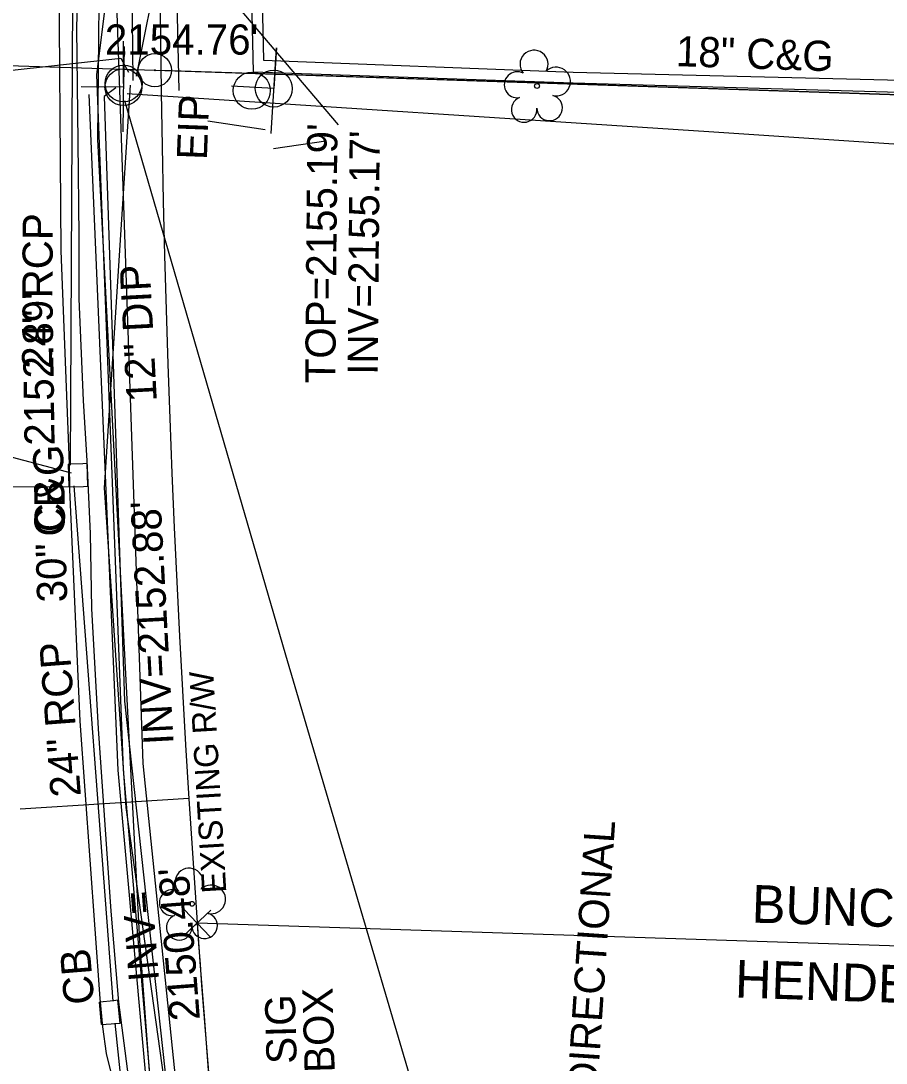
# Model space of a CAD drawing. Extents: x 945964 to 948456, y 631061 to 636061.
# Drawn here: x 946833.7 to 946948.5, y 632730.8 to 632869 of the extents above; entities that cross this region are included whole.
import ezdxf

# ---------------------------------------------------------------- set-up
doc = ezdxf.new("R2010")
doc.units = 0
for name, color, linetype in [('Exist Boundary County Line', 7, 'Continuous'), ('Exist Boundary County Line Text', 7, 'Continuous'), ('Exist Horizontal Alignment', 7, 'Continuous'), ('Exist Other Culture Area Outline Text', 7, 'Continuous'), ('Exist Other Culture Fence Line', 7, 'Continuous'), ('Exist Other Culture Sign CELL', 7, 'Continuous'), ('Exist Property Corner CELL', 7, 'Continuous'), ('Exist Property Iron Pin CELL', 7, 'Continuous'), ('Exist Property Iron Pin Text', 7, 'Continuous'), ('Exist Property Line', 7, 'Continuous'), ('Exist Right of Way Line', 7, 'Continuous'), ('Exist Right of Way Line Text', 7, 'Continuous'), ('Exist Right of Way Width CELL', 7, 'Continuous'), ('Exist Roads Curbs', 7, 'Continuous'), ('Exist Roads Curbs Text', 7, 'Continuous'), ('Exist Roads EOP', 7, 'Continuous'), ('Exist Structure Minor Catch Basin', 7, 'Continuous'), ('Exist Structure Minor Catch Basin Text', 7, 'Continuous'), ('Exist Structure Minor Drop Inlet Top Elevation', 7, 'Continuous'), ('Exist Structure Minor Pipes CMP 30 Inch Invert', 7, 'Continuous'), ('Exist Structure Minor Pipes HDPE 24 Inch Invert', 7, 'Continuous'), ('Exist Structure Minor Pipes RCP 15 Inch', 7, 'Continuous'), ('Exist Structure Minor Pipes RCP 18 Inch Invert', 7, 'Continuous'), ('Exist Structure Minor Pipes RCP 24 Inch', 7, 'Continuous'), ('Exist Structure Minor Pipes RCP 24 Inch Invert', 7, 'Continuous'), ('Exist Structure Minor Pipes RCP 24 Inch Text', 7, 'Continuous'), ('Exist Utilities Gas UG Line SUE', 7, 'Continuous'), ('Exist Utilities Other Pole CELL', 7, 'Continuous'), ('Exist Utilities Power Joint Use Telephone CELL', 7, 'Continuous'), ('Exist Utilities Power Pole CELL', 7, 'Continuous'), ('Exist Utilities Power UG Cable SUE', 7, 'Continuous'), ('Exist Utilities Telephone UG Cable SUE', 7, 'Continuous'), ('Exist Utilities Telephone UG FO SUE', 7, 'Continuous'), ('Exist Utilities TV UG Cable SUE', 7, 'Continuous'), ('Exist Utilities Water UG Line SUE', 7, 'Continuous'), ('Exist Utilities Water UG Line SUE Text', 7, 'Continuous'), ('Exist Vegetation Tree CELL', 7, 'Continuous')]:
    doc.layers.add(name, color=color, linetype=linetype)

# ---------------------------------------------------------------- blocks, each defined once
blk = doc.blocks.new('EXIST UTILITIES POWER JOINT USE TELEPHONE')
at = {"layer": 'Exist Utilities Power Joint Use Telephone CELL'}
blk.add_line((0, 0), (0, 0), dxfattribs=at)
blk.add_lwpolyline([(-0.1188, 0), (0.108, -0.0008), (0, -0.0004), (0, 0.1125)], dxfattribs=at)
blk.add_circle((0, 0.0001), 0.049, dxfattribs=at)
blk = doc.blocks.new('EXIST PROPERTY IRON PIN')
at = {"layer": 'Exist Property Iron Pin CELL'}
for radius in [0.0441, 0.00141]:
    blk.add_circle((0, 0), radius, dxfattribs=at)

msp = doc.modelspace()

# ---------------------------------------------------------------- linework, layer by layer
at = {"layer": 'Exist Boundary County Line'}
for p, q in [((946708.83, 632867.13), (946851.45, 632862.43)), ((946851.45, 632862.43), (947112.49, 632853.82)), ((947125.19, 632740.51), (946857.07, 632749.35))]:
    msp.add_line(p, q, dxfattribs=at)
msp.add_arc((948848.33, 632890.69), 1996.28, 184.06017, 186.58486, dxfattribs=at)
at = {"layer": 'Exist Horizontal Alignment'}
msp.add_arc((948718.82, 632879.65), 1909.86, 158.53343, 198.31343, dxfattribs=at)
at = {"layer": 'Exist Other Culture Fence Line'}
msp.add_lwpolyline([(946854.69, 632859.76), (946853.53, 632910.92), (946863.06, 632910.41)], dxfattribs=at)
at = {"layer": 'Exist Other Culture Sign CELL'}
for p, q in [((946858.48, 632855.71), (946866.08, 632854.59)), ((946867.2, 632852.04), (946874.15, 632853.07))]:
    msp.add_line(p, q, dxfattribs=at)
at = {"layer": 'Exist Property Corner CELL'}
msp.add_line((946857.07, 632749.35), (946857.07, 632749.35), dxfattribs=at)
msp.add_lwpolyline([(946858.89, 632751.06), (946855.24, 632747.64), (946857.07, 632749.35), (946858.77, 632747.52), (946855.36, 632751.17)], dxfattribs=at)
at = {"layer": 'Exist Property Line'}
for p, q in [((947112.49, 632853.82), (946852.26, 632862.4)), ((947125.19, 632740.51), (946857.07, 632749.35))]:
    msp.add_line(p, q, dxfattribs=at)
at = {"layer": 'Exist Right of Way Line'}
for radius, start in [(2096.28, 158.90258), (1996.28, 171.75828)]:
    msp.add_arc((948848.33, 632890.69), radius, start, 198.31343, dxfattribs=at)
at = {"layer": 'Exist Right of Way Width CELL'}
msp.add_line((946855.96, 632765.85), (946833.58, 632764.44), dxfattribs=at)
at = {"layer": 'Exist Roads Curbs'}
for points in [[(946864.16, 632879.43), (946864.14, 632877.6), (946864.49, 632862.2), (946906.94, 632860.77), (946959.49, 632859.25), (947011.49, 632857.96), (947064.46, 632856.51), (947108.34, 632855.31), (947109.55, 632896.8), (947110.22, 632918.54)], [(946841.26, 632876.95), (946841.07, 632867.96), (946841.23, 632852.95), (946841.35, 632840.39), (946841.38, 632832.12), (946841.96, 632818.66), (946842.45, 632810.64), (946842.85, 632801), (946843.06, 632791.04), (946843.93, 632775.12), (946845.61, 632750.92), (946846.62, 632738.85), (946847.93, 632729)]]:
    msp.add_lwpolyline(points, dxfattribs=at)
at = {"layer": 'Exist Roads EOP'}
for points in [[(946865.52, 632879.42), (946865.85, 632863.75), (946906.96, 632862.18), (946959.5, 632860.91), (947011.66, 632859.45), (947064.26, 632858.09), (947106.92, 632857.03), (947108.08, 632896.58), (947108.93, 632919.15)], [(946838.69, 632880.41), (946838.99, 632838.5), (946840.08, 632810.26), (946840.15, 632806.84), (946841.49, 632776.12), (946844.15, 632739.37), (946844.51, 632735.59), (946844.98, 632732.05), (946844.98, 632732.05), (946846.66, 632725.29), (946846.66, 632725.29), (946849.24, 632718.98), (946849.24, 632718.98), (946851.83, 632714.41), (946851.83, 632714.41)]]:
    msp.add_lwpolyline(points, dxfattribs=at)
at = {"layer": 'Exist Structure Minor Catch Basin'}
for p, q in [((946840.09, 632807.2), (946840.01, 632810.21)), ((946844.38, 632735.89), (946844.11, 632738.87)), ((946844.11, 632738.87), (946844.11, 632738.87))]:
    msp.add_line(p, q, dxfattribs=at)
for points in [[(946840.09, 632807.2), (946842, 632807.22), (946842.54, 632807.26), (946842.46, 632810.27), (946841.89, 632810.25), (946840.01, 632810.21)], [(946844.38, 632735.89), (946846.26, 632736.03), (946846.83, 632736.1), (946846.56, 632739.11), (946846.01, 632739.04), (946844.11, 632738.87)]]:
    msp.add_lwpolyline(points, dxfattribs=at)
at = {"layer": 'Exist Structure Minor Pipes RCP 15 Inch'}
msp.add_line((946840.39, 632809.01), (946758.05, 632830.67), dxfattribs=at)
at = {"layer": 'Exist Structure Minor Pipes RCP 24 Inch'}
for p, q in [((946840.27, 632810.06), (946840.63, 632880.85)), ((946845.93, 632738.98), (946840.75, 632807.31)), ((946859.33, 632610.91), (946846.2, 632736.06))]:
    msp.add_line(p, q, dxfattribs=at)
at = {"layer": 'Exist Structure Minor Pipes RCP 24 Inch Invert'}
for points in [[(946854.18, 632880.58), (946875.77, 632855.17)], [(946840.09, 632807.2), (946820.39, 632807.13), (946820.56, 632803.9)]]:
    msp.add_lwpolyline(points, dxfattribs=at)
at = {"layer": 'Exist Utilities Gas UG Line SUE'}
msp.add_lwpolyline([(946946.02, 632290.11), (946927.48, 632348.33), (946918.8, 632381.36), (946891.12, 632487.29), (946880.5, 632542.4), (946865.51, 632626.8), (946863.92, 632716.3), (946854.37, 632727.21), (946849.91, 632770.49), (946845.5, 632898.11)], dxfattribs=at)
at = {"layer": 'Exist Utilities Other Pole CELL'}
msp.add_circle((946864.31, 632859.72), 2.46, dxfattribs=at)
at = {"layer": 'Exist Utilities Power Pole CELL'}
for q in [(946847.31, 632866.29), (946847.31, 632860.67)]:
    msp.add_line((946847.31, 632860.67), q, dxfattribs=at)
msp.add_circle((946847.31, 632860.67), 2.45, dxfattribs=at)
at = {"layer": 'Exist Utilities Power UG Cable SUE'}
msp.add_lwpolyline([(946847.79, 632859.35), (946924.96, 632854.29), (946991.3, 632849.89), (947038.57, 632844.49), (947061.28, 632838.93), (947118.17, 632835.35), (947138.02, 632841.81)], dxfattribs=at)
at = {"layer": 'Exist Utilities Telephone UG Cable SUE'}
for points in [[(946848.57, 632861.08), (946848.15, 632901.79), (946848.19, 632960.21), (946851.51, 633021.85), (946856.12, 633073.43), (946861.87, 633131.99), (946870.69, 633187.61)], [(946641.97, 632809.2), (946660.11, 632804.07), (946680.18, 632808.2), (946774.58, 632828.99), (946817.48, 632831.3), (946823.43, 632884.78), (946845.89, 632888.04), (946847.42, 632888.16), (946852.01, 632876.88), (946848.99, 632861.62)], [(946636.81, 632795.11), (946643.64, 632789.82), (946680.82, 632821.06), (946727, 632845.41), (946759.9, 632847.07), (946808.05, 632859.72), (946846.96, 632864.02), (946847.96, 632862.19)], [(946846.26, 632860.11), (946844.71, 632858.94), (946847.42, 632778.78), (946854.07, 632718.18), (946858.84, 632654.94), (946885.75, 632658.26), (946895.82, 632656.18), (946918.45, 632647.4), (946918.48, 632647.38), (946942.74, 632647.38), (947002.13, 632643.49), (947094.19, 632645.23), (947111.49, 632643.77), (947133.12, 632623.39)], [(946865.69, 632652.29), (946855.43, 632678.82), (946854.13, 632718.17), (946847.65, 632764.68), (946844.77, 632807.04), (946848.23, 632860.46)]]:
    msp.add_lwpolyline(points, dxfattribs=at)
at = {"layer": 'Exist Utilities Telephone UG FO SUE'}
for points in [[(946843.75, 632861.86), (946845.45, 632875.49), (946846.87, 632959.02), (946849.9, 633021.88), (946856.09, 633093.82), (946867.01, 633168.17), (946873.26, 633207.46), (946887.9, 633278.92), (946901.4, 633327.21), (946927.15, 633399.5), (946955.33, 633464.91), (946976.87, 633502.55), (946990.39, 633526.44), (947042.99, 633595.21), (947065.95, 633626.61), (947283.34, 634211.93), (947296.03, 634240.08), (947307.13, 634250.19), (947335.86, 634268.18), (947320.62, 634317.86), (947311.2, 634351.26), (947308.67, 634385.7), (947324.73, 634436.61)], [(946945.37, 632289.56), (946926.37, 632347.25), (946915.58, 632381.17), (946887.96, 632487.4), (946877.32, 632541.5), (946863.2, 632626.97), (946853.33, 632699.85), (946847.31, 632769.72), (946843.75, 632861.86)]]:
    msp.add_lwpolyline(points, dxfattribs=at)
at = {"layer": 'Exist Utilities TV UG Cable SUE'}
msp.add_lwpolyline([(946847.41, 632858.4), (946868.78, 632784.91), (946890.8, 632710.21), (946901.69, 632651.2), (946906.41, 632646.88), (946977.26, 632643.99), (947104.81, 632643.74), (947116.69, 632637.06)], dxfattribs=at)
at = {"layer": 'Exist Utilities Water UG Line SUE'}
for points in [[(946861.6, 632622.99), (946857.97, 632647.58), (946852.97, 632699.99), (946849.46, 632747.01), (946843.88, 632853.23), (946844.6, 632925.42), (946848.49, 633021.71), (946854.67, 633094.54), (946866.27, 633169.12), (946869.9, 633189.05), (946879.92, 633250.64), (946895.59, 633320.41), (946906.54, 633358.29), (946922.14, 633411.44), (946948.63, 633497.92), (946975.56, 633562.66), (947003.55, 633599.53), (947037.06, 633649.36)], [(946940.24, 632288.02), (946920.69, 632346.69), (946911.49, 632380.68), (946887.29, 632483.85), (946876.06, 632541.06), (946861.47, 632626.94), (946852.91, 632699.82), (946846.58, 632769.64), (946842.74, 632859.23)]]:
    msp.add_lwpolyline(points, dxfattribs=at)
at = {"layer": 'Exist Vegetation Tree CELL'}
for p, q in [((946902.14, 632860.34), (946902.14, 632860.34)), ((946856.38, 632751.9), (946856.38, 632751.9))]:
    msp.add_line(p, q, dxfattribs=at)
for centre in [(946902.14, 632860.34), (946856.38, 632751.9)]:
    msp.add_circle(centre, 0.326, dxfattribs=at)
for centre, radius, start, end in [((946901.75, 632863.22), 1.86, 330.1651, 219.7134), ((946899.53, 632860.5), 1.73, 62.6636, 279.3457), ((946904.69, 632860.93), 1.9, 257.1011, 134.1999), ((946900.44, 632857.22), 1.69, 111.5671, 6.231), ((946903.81, 632857.44), 1.7, 181.2822, 74.56), ((946856, 632754.77), 1.86, 330.1651, 219.7134), ((946858.93, 632752.49), 1.9, 257.1011, 134.1999), ((946853.78, 632752.05), 1.73, 62.6636, 279.3457), ((946854.68, 632748.78), 1.69, 111.5671, 6.231), ((946858.05, 632749), 1.7, 181.2822, 74.56)]:
    msp.add_arc(centre, radius, start, end, dxfattribs=at)

# ---------------------------------------------------------------- block references
at = {"layer": 'Exist Property Iron Pin CELL', "xscale": 50, "yscale": 50}
msp.add_blockref('EXIST PROPERTY IRON PIN', (946851.45, 632862.43), dxfattribs=at)
at = {"layer": 'Exist Utilities Power Joint Use Telephone CELL', "yscale": 50.00000000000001}
for p, xscale, rotation in [((946847.29, 632860.18), 49.999999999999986, 89.4760140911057), ((946867.23, 632859.99), 49.99999999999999, 86.53983704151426)]:
    msp.add_blockref('EXIST UTILITIES POWER JOINT USE TELEPHONE', p, dxfattribs=dict(at, xscale=xscale, rotation=rotation))

# ---------------------------------------------------------------- texts
at = {"layer": 'Exist Boundary County Line Text'}
for s, p in [('BUNCOMBE COUNTY', (946930.58, 632749.42)), ('HENDERSON COUNTY', (946928.36, 632739.49))]:
    msp.add_text(s, height=5, rotation=358.1124, dxfattribs=at).set_placement(p)
at = {"layer": 'Exist Other Culture Area Outline Text'}
for s, p in [('BOX', (946875.32, 632729.55)), ('SIG', (946870.28, 632730.73))]:
    msp.add_text(s, height=4, rotation=91.5673, dxfattribs=at).set_placement(p)
at = {"layer": 'Exist Property Iron Pin Text'}
msp.add_text('EIP', height=4, rotation=87.8356, dxfattribs=at).set_placement((946858.35, 632850.49))
at = {"layer": 'Exist Right of Way Line Text'}
msp.add_text('EXISTING R/W', height=3.2, rotation=93.4053, dxfattribs=at).set_placement((946860.94, 632753.4))
at = {"layer": 'Exist Roads Curbs Text'}
for s, rotation, p in [('18" C&G', 358.0718, (946920.52, 632862.98)), ('30" C&G', 91.6104, (946839.84, 632791.92))]:
    msp.add_text(s, height=4, rotation=rotation, dxfattribs=at).set_placement(p)
at = {"layer": 'Exist Structure Minor Catch Basin Text'}
for rotation, p in [(90, (946839.47, 632800.6)), (94.7135, (946843.43, 632738.71))]:
    msp.add_text('CB', height=4, rotation=rotation, dxfattribs=at).set_placement(p)
at = {"layer": 'Exist Structure Minor Drop Inlet Top Elevation'}
msp.add_text("TOP=2155.19'", height=4, rotation=89.5187, dxfattribs=at).set_placement((946875.39, 632820.9))
at = {"layer": 'Exist Structure Minor Pipes CMP 30 Inch Invert'}
msp.add_text('DIRECTIONAL', height=4, rotation=86.1767, dxfattribs=at).set_placement((946910.13, 632726.99))
at = {"layer": 'Exist Structure Minor Pipes HDPE 24 Inch Invert'}
msp.add_text("INV=2155.17'", height=4, rotation=89.5187, dxfattribs=at).set_placement((946881.02, 632822.03))
at = {"layer": 'Exist Structure Minor Pipes RCP 18 Inch Invert'}
msp.add_text("2154.76'", height=4, rotation=0, dxfattribs=at).set_placement((946844.82, 632864.5))
at = {"layer": 'Exist Structure Minor Pipes RCP 24 Inch Invert'}
for s, rotation, p in [("2152.89'", 90.8413, (946838.16, 632812.68)), ("INV=2152.88'", 93.0899, (946853.95, 632773.1)), ("2150.48'", 94.4147, (946857.44, 632736.55)), ('INV=', 94.4147, (946852.01, 632741.75))]:
    msp.add_text(s, height=4, rotation=rotation, dxfattribs=at).set_placement(p)
at = {"layer": 'Exist Structure Minor Pipes RCP 24 Inch Text'}
for rotation, p in [(89.7056, (946837.82, 632822.83)), (94.3332, (946841.65, 632766.21))]:
    msp.add_text('24" RCP', height=4, rotation=rotation, dxfattribs=at).set_placement(p)
at = {"layer": 'Exist Utilities Water UG Line SUE Text'}
msp.add_text('12" DIP', height=4, rotation=93.0035, dxfattribs=at).set_placement((946851.72, 632818.54))

doc.saveas('drawing.dxf')
